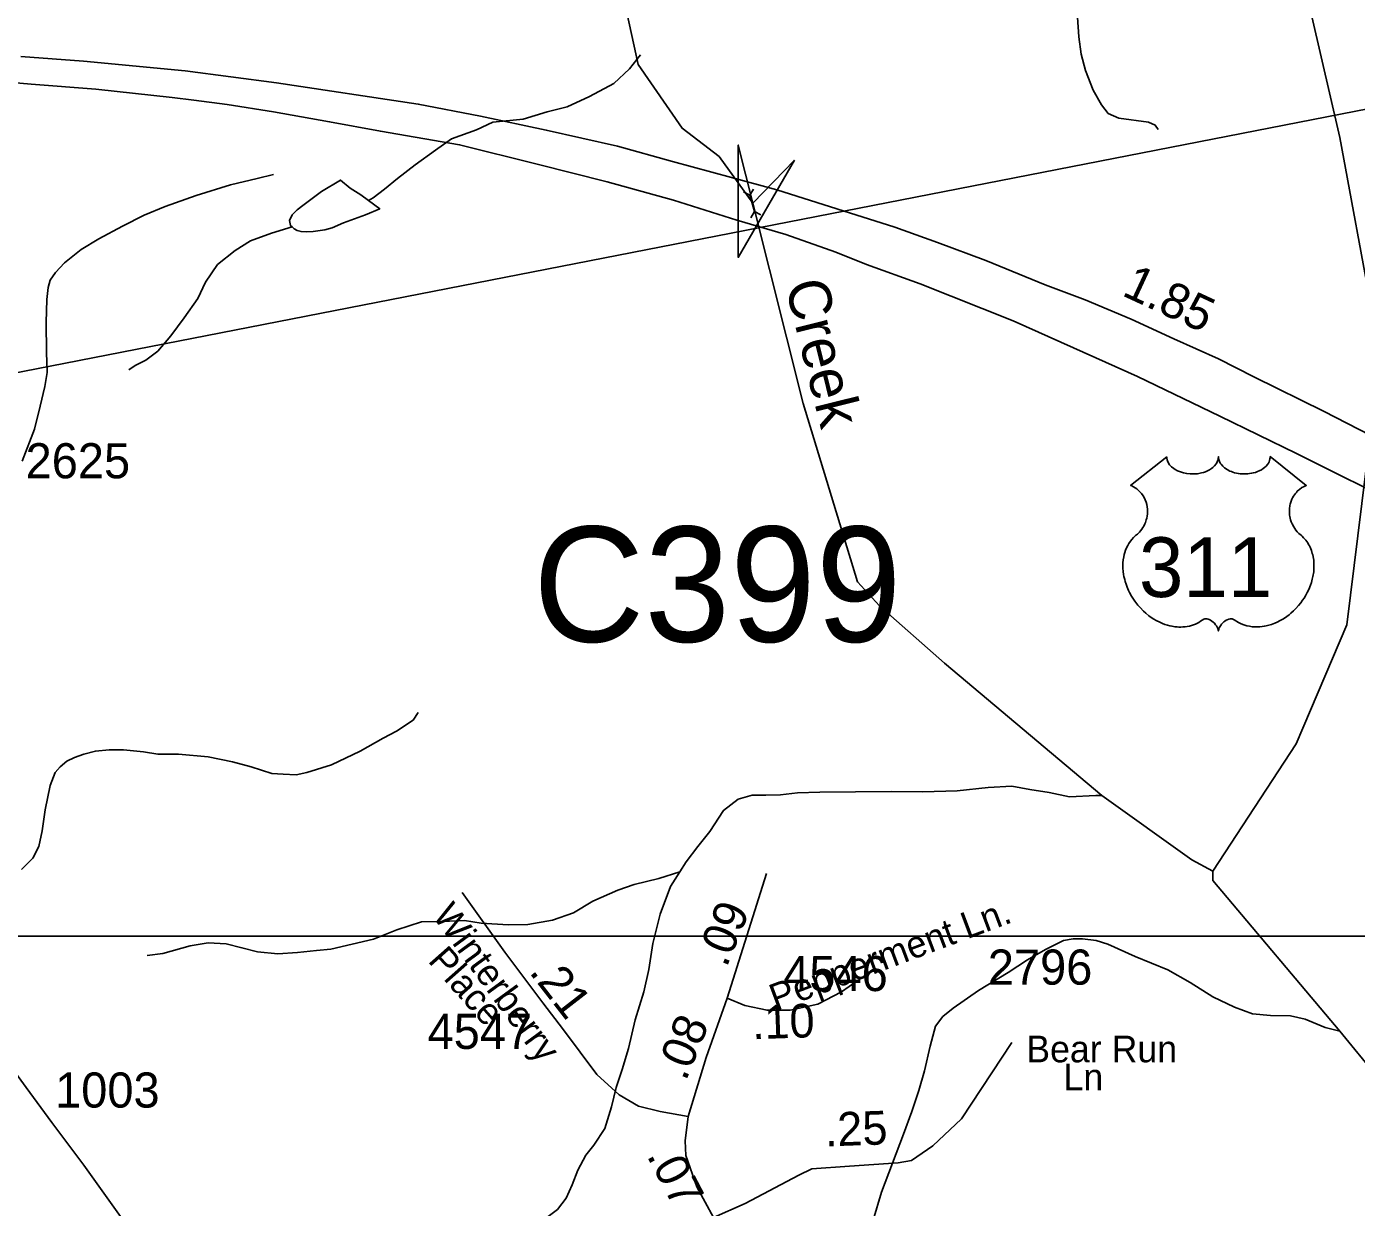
# Model space of a CAD drawing. Extents: x 1547597 to 1699558, y 810033 to 920809.
# Drawn here: x 1675799 to 1680531, y 830342 to 834545 of the extents above; entities that cross this region are included whole.
import ezdxf

# ---------------------------------------------------------------- set-up
doc = ezdxf.new("R2010")
doc.units = 0
for name, color, linetype in [('Exist Hydrographic Creek Single Shore', 7, 'Continuous'), ('Exist Hydrographic Creek Single Shore Label', 7, 'Continuous'), ('Exist Hydrographic Misc Water Feature', 7, 'Continuous'), ('Exist Road Non-System Type 51', 7, 'Continuous'), ('Exist Road Primary US Divided Attributed', 7, 'Continuous'), ('Exist Road Primary US Mileage Hundredths English Label', 7, 'Continuous'), ('Exist Road Primary US Shield CELL', 7, 'Continuous'), ('Exist Road Primary US Shield Number Label', 7, 'Continuous'), ('Exist Road Secondary Mileage Hundredths English Label', 7, 'Continuous'), ('Exist Road Secondary Structure Culvert Attributed CELL', 7, 'Continuous'), ('Exist Road Secondary Structure Culvert CELL', 7, 'Continuous'), ('Exist Road Secondary Structure Culvert Number Label', 7, 'Continuous'), ('Exist Road Secondary Type 41 Attributed', 7, 'Continuous'), ('Exist Road Secondary Type 51 Attributed', 7, 'Continuous'), ('Exist Road Secondary Type 51 Label', 7, 'Continuous'), ('Exist Road Secondary Type 51 Number Label', 7, 'Continuous'), ('Exist Utilities Electrical Transmission Line', 7, 'Continuous'), ('Map Preparation Inset Cut Line', 7, 'Continuous')]:
    doc.layers.add(name, color=color, linetype=linetype)

msp = doc.modelspace()

# ---------------------------------------------------------------- linework, layer by layer
at = {"layer": 'Exist Hydrographic Creek Single Shore'}
for points in [[(1680020.6, 831538.4), (1679945.7, 831579.2), (1679625.5, 831808.1), (1679065.8, 832279.2), (1678834.7, 832483.3), (1678755.7, 832568.5), (1678562.6, 833202.7), (1678383.4, 833916.3), (1678263.6, 834082), (1678131.6, 834183), (1677975.6, 834409.5), (1677927.7, 834627.1), (1677938.6, 834843.5), (1677972.6, 834961), (1677976.5, 835132.4), (1677912.6, 835526.8), (1677897.6, 835715.7), (1677778.4, 835741), (1677654.6, 835724.9), (1677537.7, 835724.9), (1677443.6, 836084.5), (1677307.6, 836678.1), (1677269.7, 836994)], [(1681276.9, 827047.3), (1681350.3, 827319.5), (1681469.7, 827527.2), (1681496.7, 827687.6), (1681448.7, 827905.2), (1681325.7, 828104.6), (1681197.5, 828254.9), (1681009.5, 828433.7), (1680918.5, 828471.5), (1680836.2, 828573.9), (1680774.7, 828801.8), (1680794.7, 829060.7), (1680888.7, 829328), (1680905, 829698), (1680763.6, 829972.9), (1680692.7, 830497.3), (1680641.4, 830716.4), (1680606, 830806.2), (1680472.6, 830969.5), (1680020.6, 831505.6), (1680020.6, 831538.4)]]:
    msp.add_lwpolyline(points, dxfattribs=at)
at = {"layer": 'Exist Hydrographic Misc Water Feature'}
for points in [[(1680020.6, 831538.4), (1680316.6, 831991.9), (1680496.7, 832415), (1680589.9, 833164.4), (1680589.5, 833514), (1680472.5, 834150), (1680305.8, 834869.2), (1680006.7, 835559.4), (1679889.3, 835843.3), (1679876.3, 836026.1), (1679879.6, 836150.1), (1679902.4, 836225.2), (1679908.8, 836544.2), (1679896.5, 836660.7), (1679889.6, 836769.1), (1679902.3, 836870.6), (1679912.7, 837058.4), (1680194.6, 837653.4), (1680227.6, 837662.6)], [(1677458.2, 834204.1), (1677566.6, 834215.1), (1677651.2, 834241.3), (1677723.2, 834258.7), (1677801.8, 834295.6), (1677888.5, 834342.3), (1677945.2, 834393.6), (1677983.8, 834443.8)], [(1677015.5, 833925.1), (1677032.5, 833934.6), (1677072.9, 833965.8), (1677119.3, 834003.4), (1677182.1, 834052.2), (1677254.9, 834104.9), (1677311.5, 834144.7), (1677399.9, 834177.5), (1677458.2, 834204.1)], [(1677015.5, 833925.1), (1676988.6, 833945.3), (1676950.9, 833969.9), (1676916.2, 833998.5), (1676848.7, 833957.2), (1676781.8, 833907.7), (1676761.8, 833892.5), (1676744, 833874.8), (1676735.2, 833854.5), (1676739, 833836.4), (1676744.1, 833831.3)], [(1676744.1, 833831.3), (1676751, 833824.6), (1676762.6, 833818.6), (1676776, 833815.1), (1676796.5, 833813.8), (1676819.5, 833815), (1676860.7, 833820.8), (1676886.1, 833828.5), (1676927, 833845.7), (1677005.6, 833874.4), (1677055.9, 833896.4), (1677015.5, 833925.1)], [(1676163.5, 833322.8), (1676185.7, 833338), (1676224, 833357.8), (1676266.3, 833388.9), (1676313.2, 833444.5), (1676360.3, 833507.6), (1676409, 833577.2), (1676436, 833634.9), (1676478.9, 833698), (1676541.6, 833747.6), (1676596.1, 833782.6), (1676670.5, 833809.8), (1676744.1, 833831.3)], [(1678123.8, 831535.9), (1678146.4, 831571.5), (1678187.2, 831626.5), (1678229.9, 831679.8), (1678279, 831755.1), (1678331.5, 831795.1), (1678381.6, 831809.6), (1678429.6, 831809.5), (1678481.7, 831810.9), (1678541.9, 831817.9), (1678621.9, 831820.4), (1678876.1, 831822.6), (1678988.3, 831821.2), (1679110.5, 831825.2), (1679220.5, 831836.1), (1679304.7, 831840.9), (1679368.6, 831829.8), (1679438.4, 831818.5), (1679510.3, 831803.9), (1679604.4, 831808.6), (1679618.3, 831808.3), (1679625.5, 831808.1)], [(1676228.6, 831238.8), (1676284.7, 831245.8), (1676381.4, 831272.6), (1676445.3, 831283.6), (1676509.4, 831280.6), (1676565.5, 831266.4), (1676621.1, 831251.3), (1676692.9, 831244.1), (1676763.1, 831249.3), (1676831.4, 831256.1), (1676881.4, 831261.6), (1677033.9, 831297.1), (1677116.6, 831329.9), (1677205, 831358.5), (1677277, 831359.4), (1677357, 831362.7), (1677417, 831354.1), (1677512.8, 831348), (1677583.1, 831349.1), (1677671.2, 831364.6), (1677745.6, 831391), (1677814.4, 831432.2), (1677902.9, 831470.6), (1677961.3, 831491.6), (1678049.4, 831512.8), (1678123.8, 831535.9)], [(1677352.7, 830042.4), (1677407.7, 830097.1), (1677462.2, 830146.8), (1677496.9, 830188), (1677547.7, 830235.4), (1677593.9, 830263.2), (1677689, 830335.1), (1677719.6, 830374.7), (1677740.2, 830422.6), (1677761, 830474.8), (1677789.8, 830528.3), (1677818.3, 830563.9), (1677857.1, 830623), (1677880.1, 830700.5), (1677897, 830768.3), (1677918, 830832.7), (1677940.9, 830907.7), (1677964.5, 831009.8), (1677995.8, 831109.3), (1678013.2, 831189.4), (1678028.2, 831280.9), (1678053.8, 831386.3), (1678091.1, 831484), (1678123.8, 831535.9)], [(1678811.6, 830296.7), (1678841, 830396.2), (1678919.9, 830603), (1678949, 830682.9), (1678974.1, 830757.9), (1678994.8, 830828), (1679014.2, 830915.4), (1679033.1, 830987.3), (1679059, 831021.2), (1679096.1, 831050.8), (1679186.7, 831113.8), (1679291.7, 831178.1), (1679360.2, 831222.7), (1679424.5, 831259.9), (1679489.2, 831291.5), (1679523.4, 831297.4), (1679557, 831298.3), (1679604.9, 831291.6), (1679646.9, 831279.2), (1679744.3, 831235.4), (1679859.6, 831187.9), (1679939, 831142.8), (1680020.1, 831091.9), (1680097.6, 831055.1), (1680161.4, 831031.6), (1680225.3, 831024.6), (1680297.1, 831023.9), (1680348.9, 831011.5), (1680420.4, 830982.1), (1680472.6, 830969.5)]]:
    msp.add_lwpolyline(points, dxfattribs=at)
at = {"layer": 'Exist Road Non-System Type 51'}
msp.add_line((1676677.5, 834018.5), (1676619.8, 834004.3), dxfattribs=at)
msp.add_lwpolyline([(1675781.4, 831544.6), (1675822.2, 831585.5), (1675842.7, 831626.3), (1675855.4, 831682.5), (1675865.6, 831756.6), (1675883.5, 831843.4), (1675901.4, 831889.4), (1675919.2, 831909.8), (1675942.2, 831930.2), (1675970.3, 831943), (1676003.4, 831955.7), (1676044.3, 831966), (1676092.8, 831971.1), (1676143.8, 831971.1), (1676215.2, 831963.4), (1676266.3, 831955.7), (1676340.3, 831955.7), (1676444.9, 831945.5), (1676531.7, 831927.7), (1676598, 831909.8), (1676672, 831886.8), (1676712.9, 831884.2), (1676758.8, 831881.7), (1676797.1, 831889.4), (1676883.8, 831917.4), (1676985.9, 831966), (1677067.6, 832011.9), (1677116.1, 832037.5), (1677174.8, 832075.8), (1677192.6, 832103.8)], dxfattribs=at)
at = {"layer": 'Exist Road Primary US Divided Attributed'}
for points in [[(1680622.1, 833068.9), (1680416.4, 833174.3), (1680166.3, 833297.9), (1680040.5, 833362.5), (1679881.7, 833433.1), (1679729.4, 833503.6), (1679565.9, 833571.8), (1679423.7, 833625.5), (1679212.3, 833711.8), (1679040.7, 833776.5), (1678888.9, 833831.2), (1678682.9, 833895.4), (1678469.3, 833963), (1678307.5, 834007.7), (1678097.7, 834064.5), (1677902.1, 834119.5), (1677648.3, 834176.5), (1677414.6, 834225.4), (1677192.7, 834268.6), (1676688.9, 834344.6), (1676364.1, 834386.8), (1676001.7, 834421.5), (1675779.3, 834438.5)], [(1675679.5, 834351.2), (1675815.7, 834340.1), (1676046.2, 834322.1), (1676317, 834291.7), (1676395, 834282.3), (1676513.2, 834266.8), (1676677.8, 834240.7), (1676877.4, 834205.6), (1677058.2, 834172.1), (1677340.1, 834123.9), (1677615.8, 834054.7), (1677865.5, 833991.6), (1678101.2, 833926.6), (1678326.5, 833855.1), (1678500.7, 833804.8), (1678678.4, 833742), (1678788.3, 833697.4), (1678978.6, 833628.9), (1679309.3, 833496.9), (1679524.4, 833400.9), (1679752.3, 833299.8), (1680045.4, 833157.6), (1680317.9, 833025.2), (1680488.4, 832940.3), (1680701.8, 832834.9)]]:
    msp.add_lwpolyline(points, dxfattribs=at)
at = {"layer": 'Exist Road Primary US Shield CELL'}
msp.add_lwpolyline([(1679856.2, 833013.7), (1679856.5, 833008.4), (1679857.8, 833002.1), (1679858.8, 832998.8), (1679861.8, 832992.6), (1679866.6, 832985.2), (1679873.4, 832978), (1679881.1, 832971.7), (1679886.2, 832968.3), (1679895, 832963.6), (1679905, 832959.4), (1679916.1, 832956.2), (1679927.4, 832954), (1679939.8, 832952.6), (1679952, 832952.4), (1679965.2, 832953.4), (1679979.8, 832956.2), (1679986.5, 832957.9), (1679994.1, 832960.5), (1680001, 832963.4), (1680008.7, 832967.5), (1680014.9, 832971.4), (1680019.7, 832974.9), (1680026.5, 832981.5), (1680032, 832988.2), (1680034.2, 832992), (1680036.2, 832995.7), (1680038.9, 833003.4), (1680039.7, 833006.9), (1680040.2, 833014), (1680040.6, 833008), (1680041.3, 833004.3), (1680042.2, 833000.6), (1680043.8, 832996.7), (1680046.5, 832991.3), (1680049.5, 832986.7), (1680055.3, 832980), (1680058.8, 832976.6), (1680062.1, 832974), (1680070.8, 832967.9), (1680081.1, 832962.8), (1680086.1, 832960.6), (1680091.2, 832958.8), (1680097.8, 832956.8), (1680104.5, 832955.2), (1680111.2, 832954), (1680118, 832953.1), (1680125, 832952.5), (1680130.7, 832952.4), (1680137.7, 832952.4), (1680144.2, 832952.8), (1680150.8, 832953.6), (1680158.1, 832954.8), (1680163.9, 832956.1), (1680171.7, 832958.1), (1680178.6, 832960.7), (1680184.8, 832963.3), (1680192.8, 832967.5), (1680199.2, 832971.5), (1680203.9, 832975.3), (1680209.6, 832980.5), (1680214.9, 832986.6), (1680218, 832991.1), (1680220.2, 832995.8), (1680222.2, 833000.6), (1680223.5, 833005.8), (1680224.1, 833010.3), (1680224.2, 833014.1), (1680352.8, 832911.7), (1680349.8, 832910.5), (1680342.8, 832907.1), (1680337.3, 832903.8), (1680328.4, 832897.6), (1680324.6, 832894.2), (1680320.8, 832890.6), (1680317.3, 832886.8), (1680314.3, 832883.2), (1680310.5, 832878.1), (1680307.2, 832872.9), (1680303.9, 832867.2), (1680301.5, 832862.2), (1680297.6, 832851.9), (1680295.7, 832845.4), (1680294.5, 832839.8), (1680292.9, 832828.4), (1680292.6, 832822.9), (1680292.6, 832817.5), (1680292.9, 832811.8), (1680293.4, 832806.3), (1680294.4, 832800.6), (1680295.3, 832795.6), (1680296.9, 832789.5), (1680299.2, 832782.3), (1680302, 832775.4), (1680307.9, 832764.2), (1680315.4, 832752.8), (1680320.8, 832746.4), (1680326.1, 832741), (1680334.1, 832734.3), (1680338.4, 832730.5), (1680343.3, 832725.5), (1680351.3, 832716.2), (1680354.6, 832711.8), (1680357.9, 832706.9), (1680361, 832701.8), (1680364, 832696.3), (1680366.4, 832691.5), (1680370.9, 832680.5), (1680374.2, 832669.8), (1680375.8, 832664.2), (1680378.2, 832651.5), (1680379.1, 832645.3), (1680380.1, 832633), (1680380.1, 832618.1), (1680379, 832604), (1680376.3, 832587.5), (1680374.1, 832577.6), (1680370.7, 832566.1), (1680367.5, 832556.2), (1680361.6, 832541.5), (1680356.4, 832530.9), (1680349.6, 832518.4), (1680345, 832510.9), (1680339.6, 832502.8), (1680332.8, 832493.6), (1680324.9, 832483.7), (1680315.4, 832473.3), (1680307.8, 832465.6), (1680297.7, 832456.6), (1680291.7, 832451.6), (1680283, 832445.1), (1680271.2, 832437.2), (1680259.5, 832430.4), (1680249.5, 832425.3), (1680240.7, 832421.5), (1680229.3, 832417.2), (1680210.3, 832412), (1680203.4, 832410.5), (1680195.2, 832409.3), (1680187.5, 832408.5), (1680180.1, 832408.1), (1680170.1, 832408.1), (1680160.1, 832408.8), (1680150.7, 832410.2), (1680140.9, 832412.3), (1680130.6, 832415.3), (1680121.3, 832418.9), (1680111.9, 832423.6), (1680096, 832433.6), (1680091.4, 832436), (1680088.8, 832436.7), (1680082.7, 832437), (1680076.9, 832435.8), (1680071, 832433.5), (1680067.4, 832431.6), (1680062.7, 832428.4), (1680059, 832425.6), (1680054.6, 832421.4), (1680051.6, 832417.9), (1680049.3, 832415.1), (1680044.8, 832408.1), (1680043.2, 832404.7), (1680041.5, 832400.4), (1680040.1, 832394), (1680038, 832402.1), (1680035.7, 832407.4), (1680032.9, 832412), (1680030.1, 832416), (1680025.6, 832421.1), (1680021.6, 832425), (1680016.7, 832429), (1680011.6, 832432.1), (1680007.4, 832434.2), (1680003.6, 832435.7), (1679999, 832436.8), (1679995.2, 832437.1), (1679992.1, 832437), (1679987.8, 832436.1), (1679982, 832431.9), (1679976.5, 832428.1), (1679970.5, 832424.3), (1679963.3, 832420.5), (1679958.1, 832418.1), (1679951.9, 832415.7), (1679944.6, 832413.2), (1679936.7, 832411.2), (1679928.6, 832409.6), (1679921.4, 832408.5), (1679913.7, 832407.8), (1679906.8, 832407.5), (1679899.6, 832407.6), (1679892.9, 832408.2), (1679885, 832408.8), (1679875.3, 832410.3), (1679867.3, 832412.1), (1679858.8, 832414.4), (1679850, 832417.1), (1679840.7, 832420.7), (1679829, 832425.8), (1679820.9, 832430), (1679808, 832437.3), (1679793, 832447.7), (1679781.6, 832456.9), (1679773.3, 832464.5), (1679761.1, 832476.9), (1679753.9, 832485.1), (1679742.6, 832499.6), (1679735.4, 832510.2), (1679730.8, 832518), (1679723.9, 832530.4), (1679720.2, 832538.2), (1679715.3, 832549.6), (1679711.5, 832560), (1679708.3, 832569.9), (1679706.6, 832576.2), (1679704.1, 832587.3), (1679702.7, 832595.1), (1679701.2, 832605.8), (1679700.4, 832617.1), (1679700.3, 832627.5), (1679700.5, 832636.2), (1679701.5, 832646.3), (1679703.2, 832657), (1679705.3, 832666.2), (1679707.1, 832672.8), (1679709.9, 832680.9), (1679713.5, 832689.8), (1679717.7, 832698.3), (1679721.8, 832705.3), (1679726.9, 832712.9), (1679731.9, 832719.4), (1679738.5, 832726.5), (1679745.3, 832733.1), (1679751.6, 832738.2), (1679759, 832745.5), (1679762.9, 832749.9), (1679767.6, 832756), (1679771.3, 832761.7), (1679774.2, 832766.8), (1679778.1, 832774.3), (1679780.5, 832780), (1679783.5, 832788.6), (1679784.9, 832794.7), (1679786.5, 832802.5), (1679787.5, 832809.9), (1679787.8, 832819.1), (1679787.6, 832826.7), (1679786.6, 832835.6), (1679784.9, 832844.1), (1679782.9, 832851.5), (1679779.7, 832860), (1679776.8, 832866.3), (1679771.9, 832874.7), (1679766.4, 832882.5), (1679760.8, 832888.9), (1679755.1, 832894.6), (1679749.6, 832898.9), (1679744.4, 832902.6), (1679737.9, 832906.5), (1679731.6, 832909.7), (1679727.6, 832911.3)], close=True, dxfattribs=at)
at = {"layer": 'Exist Road Secondary Structure Culvert Attributed CELL'}
msp.add_lwpolyline([(1678531.8, 834069.4), (1678331.5, 833723.1), (1678331.8, 834123.1), (1678383.4, 833916.3)], close=True, dxfattribs=at)
at = {"layer": 'Exist Road Secondary Structure Culvert CELL'}
for p, q in [((1678350.6, 833955.9), (1678373, 833944.1)), ((1678386, 833965.9), (1678373, 833944.1)), ((1678389.4, 833885.9), (1678373, 833944.1)), ((1678376.4, 833864.1), (1678389.4, 833885.9)), ((1678411.9, 833874.1), (1678389.4, 833885.9))]:
    msp.add_line(p, q, dxfattribs=at)
at = {"layer": 'Exist Road Secondary Type 41 Attributed'}
msp.add_lwpolyline([(1675783.9, 832998.4), (1675827.5, 833111.8), (1675847.9, 833193.6), (1675864.2, 833263.7), (1675872.4, 833313.6), (1675870.6, 833385.7), (1675869.2, 833491.7), (1675871.4, 833573.7), (1675875.7, 833615.7), (1675883.8, 833641.7), (1675902, 833669.8), (1675934.1, 833703.5), (1675993.9, 833750.8), (1676056.5, 833789.1), (1676140.7, 833834.8), (1676217.5, 833873.5), (1676293, 833904.2), (1676403.3, 833943.8), (1676525.3, 833981.1), (1676619.8, 834004.3)], dxfattribs=at)
at = {"layer": 'Exist Road Secondary Type 51 Attributed'}
msp.add_line((1678292.4, 831087.3), (1678431.9, 831530.1), dxfattribs=at)
for points in [[(1679538.4, 834578.4), (1679544, 834508.3), (1679551.6, 834446.3), (1679567, 834388.1), (1679594.6, 834317.8), (1679624.2, 834265.5), (1679648, 834235.4), (1679685.9, 834219.1), (1679791.6, 834204.3), (1679815.6, 834194.2), (1679825.9, 834178.6)], [(1678152.8, 830666.1), (1678054.2, 830682.9), (1677977.2, 830702.2), (1677907.5, 830743.1), (1677828.1, 830815.3), (1677710.2, 830974.1), (1677635.7, 831070.4), (1677501, 831250.9), (1677349.4, 831462.7)], [(1676943.5, 829263.1), (1676851.1, 829355.7), (1676780.4, 829440), (1676698.8, 829554.3), (1676617.2, 829663.1), (1676546.5, 829758.3), (1676492.1, 829834.5), (1676448.6, 829886.2), (1676302.4, 830086.4), (1676146, 830293.3), (1676002.8, 830492.3), (1675889.6, 830644.3), (1675798.1, 830769), (1675671.2, 830942.2), (1675601.8, 831032.3), (1675503, 831157.1), (1675429.8, 831251.4)], [(1678292.4, 831087.3), (1678354.9, 831060.8), (1678434.3, 831043.9), (1678516.1, 831043.9), (1678614.7, 831065.6), (1678698.9, 831108.9), (1678780.7, 831166.7)], [(1678152.8, 830666.1), (1678217.8, 830875.5), (1678292.4, 831087.3)], [(1678244.1, 830306.1), (1678355.6, 830356.1), (1678547.5, 830457.4), (1678593.1, 830479.6), (1678728, 830488.4), (1678900.4, 830501), (1678948.6, 830508.9), (1679023.9, 830561.4), (1679125.8, 830657.7), (1679305.3, 830929.2)], [(1678244.1, 830306.1), (1678184.1, 830415.7), (1678145.6, 830526.5), (1678143.2, 830579.4), (1678152.8, 830666.1)]]:
    msp.add_lwpolyline(points, dxfattribs=at)
at = {"layer": 'Exist Utilities Electrical Transmission Line'}
msp.add_lwpolyline([(1667356.9, 830536.3), (1667410.1, 830555.3), (1673968.8, 832962.8), (1681130.2, 834360.9), (1691741.2, 840506.8), (1692051.2, 840498.4)], dxfattribs=at)
at = {"layer": 'Map Preparation Inset Cut Line'}
for points in [[(1694128.9, 831307.2), (1633724, 831307.2), (1633724, 874749.3), (1694128.9, 874749.3)], [(1641328.6, 831307.2), (1694128.9, 831307.2), (1694128.9, 823877.6), (1641328.6, 823877.6)]]:
    msp.add_lwpolyline(points, close=True, dxfattribs=at)

# ---------------------------------------------------------------- texts
at = {"layer": 'Exist Hydrographic Creek Single Shore Label'}
msp.add_text('Creek', height=150, rotation=283.9519, dxfattribs=at).set_placement((1678497.5, 833626.9))
at = {"layer": 'Exist Road Primary US Mileage Hundredths English Label'}
msp.add_text('1.85', height=125, rotation=335.1388, dxfattribs=at).set_placement((1679692.7, 833589.5))
at = {"layer": 'Exist Road Primary US Shield Number Label'}
msp.add_text('311', height=212.5, dxfattribs=at).set_placement((1679757.4, 832514.4))
at = {"layer": 'Exist Road Secondary Mileage Hundredths English Label'}
for s, rotation, p in [('.09', 67.7441, (1678289.6, 831192.8)), ('.21', 307.828, (1677585, 831179.4)), ('.10', 2.0327, (1678382.2, 830940.3)), ('.08', 67.7441, (1678144.8, 830788.6)), ('.25', 2.0327, (1678641.4, 830558.9)), ('.07', 297.6877, (1678004.2, 830527))]:
    msp.add_text(s, height=120, rotation=rotation, dxfattribs=at).set_placement(p)
at = {"layer": 'Exist Road Secondary Structure Culvert Number Label'}
msp.add_text('C399', height=410.1, dxfattribs=at).set_placement((1677601.6, 832355))
at = {"layer": 'Exist Road Secondary Type 51 Label'}
for s, rotation, p in [('Winterberry', 306.1773, (1677240.4, 831380.3)), ('Pepperment Ln.', 20.567, (1678464.9, 831040.6)), ('Place', 311.5002, (1677224.4, 831218.2))]:
    msp.add_text(s, height=95, rotation=rotation, dxfattribs=at).set_placement(p)
for s, p in [('Bear Run', (1679356.3, 830858.5)), ('Ln', (1679489, 830758.6))]:
    msp.add_text(s, height=95, dxfattribs=at).set_placement(p)
at = {"layer": 'Exist Road Secondary Type 51 Number Label'}
for s, p in [('2625', (1675795.9, 832936.9)), ('2796', (1679219.6, 831134.9)), ('4546', (1678491.6, 831112)), ('4547', (1677226.1, 830906.1)), ('1003', (1675900.9, 830697.4))]:
    msp.add_text(s, height=125, dxfattribs=at).set_placement(p)

doc.saveas('drawing.dxf')
